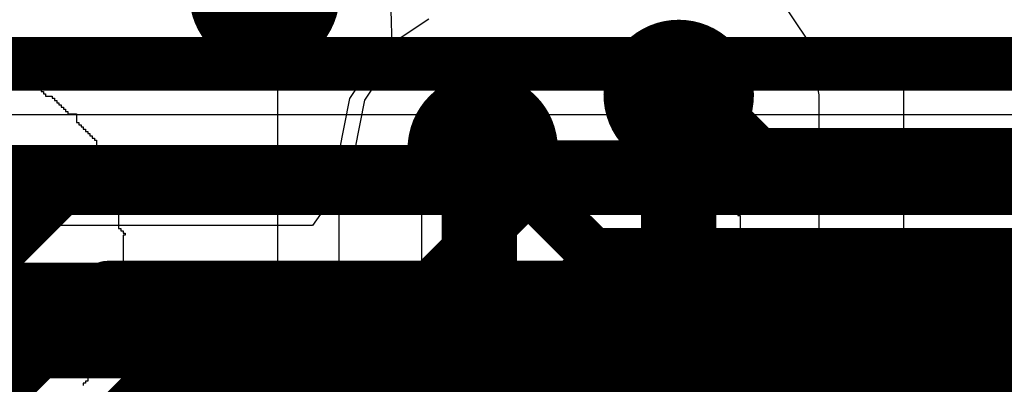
# Model space of a CAD drawing. Header units: millimetres. Extents: x -2 to 68, y -2 to 27.4.
# Tile 537 of 594: x 43.512 to 45.475, y 24.022 to 24.75. Entities that reach past the tile are written whole.
import ezdxf

# ---------------------------------------------------------------- set-up
doc = ezdxf.new("R2010")
doc.units = ezdxf.units.MM
for name, color, linetype in [('BottomLayer', 5, 'Continuous'), ('DrillGuide', 244, 'Continuous'), ('MidLayer1', 16, 'Continuous'), ('MidLayer2', 76, 'Continuous'), ('MidLayer3', 90, 'Continuous'), ('MidLayer4', 156, 'Continuous'), ('MidLayer5', 130, 'Continuous'), ('MidLayer6', 216, 'Continuous'), ('MidLayer8', 54, 'Continuous'), ('MultiLayer', 9, 'Continuous'), ('TopLayer', 1, 'Continuous'), ('TopOverlay', 2, 'Continuous'), ('ViaHoleLayer', 16, 'Continuous')]:
    doc.layers.add(name, color=color, linetype=linetype)

msp = doc.modelspace()

# ---------------------------------------------------------------- linework, layer by layer
at = {"layer": 'BottomLayer'}
for p, q in [((43.6039, 24.6735), (43.5287, 24.6586)), ((59.8079, 24.6735), (43.6039, 24.6735)), ((43.5287, 24.6586), (43.3989, 24.6603))]:
    msp.add_line(p, q, dxfattribs=at)
for points, const_width in [([(43.925, 24.8, 1), (44.075, 24.8, 1)], 0.15), ([(43.5789, 24.4186, 1), (43.6289, 24.4186, 1)], 0.05), ([(43.5789, 24.4186, 1), (43.6289, 24.4186, 1)], 0.05), ([(43.6618, 24.2186, 1), (43.7118, 24.2186, 1)], 0.05), ([(43.6618, 24.2186, 1), (43.7118, 24.2186, 1)], 0.05), ([(43.7446, 24.0186, 1), (43.7946, 24.0186, 1)], 0.05), ([(43.7446, 24.0186, 1), (43.7946, 24.0186, 1)], 0.05)]:
    msp.add_lwpolyline(points, format="xyb", close=True, dxfattribs=dict(at, const_width=const_width))
at = {"layer": 'BottomLayer', "const_width": 0.1}
for points in [[(43.0615, 23.8762), (43.6039, 24.4186)], [(43.6039, 24.4186), (59.8079, 24.4186)], [(43.1443, 23.6762), (43.6868, 24.2186)], [(43.6868, 24.2186), (59.7251, 24.2186)], [(43.2272, 23.4762), (43.7696, 24.0186)], [(43.7696, 24.0186), (59.6422, 24.0186)]]:
    msp.add_lwpolyline(points, dxfattribs=at)
at = {"layer": 'DrillGuide', "const_width": 0.05}
for points in [[(44.801, 24.5997, 1), (44.851, 24.5997, 1)], [(44.4102, 24.4917, 1), (44.4601, 24.4917, 1)]]:
    msp.add_lwpolyline(points, format="xyb", close=True, dxfattribs=at)
at = {"layer": 'MidLayer1'}
for p, q in [((45.0851, 24.707), (45.0243, 24.7979)), ((44.3279, 24.7507), (44.2369, 24.69)), ((45.1064, 24.5997), (45.0851, 24.707)), ((44.2301, 24.6832), (44.1693, 24.5922)), ((44.2369, 24.69), (44.2301, 24.6832)), ((44.1693, 24.5922), (44.148, 24.4849)), ((45.1064, 23.7511), (45.1064, 24.5997)), ((44.148, 24.4849), (44.148, 23.4583))]:
    msp.add_line(p, q, dxfattribs=at)
for points, const_width in [([(44.751, 24.5997, 1), (44.901, 24.5997, 1)], 0.15), ([(44.7885, 24.5997, 1), (44.8635, 24.5997, 1)], 0.075), ([(44.3602, 24.4917, 1), (44.5101, 24.4917, 1)], 0.15), ([(44.3977, 24.4917, 1), (44.4727, 24.4917, 1)], 0.075), ([(44.3909, 24.4849, 1), (44.4659, 24.4849, 1)], 0.075), ([(44.3909, 24.4849, 1), (44.4659, 24.4849, 1)], 0.075)]:
    msp.add_lwpolyline(points, format="xyb", close=True, dxfattribs=dict(at, const_width=const_width))
at = {"layer": 'MidLayer1', "const_width": 0.15}
for points in [[(44.826, 23.635), (44.826, 24.5997)], [(44.4284, 24.4849), (44.4352, 24.4917)], [(44.4284, 23.3346), (44.4284, 24.4849)]]:
    msp.add_lwpolyline(points, dxfattribs=at)
at = {"layer": 'MidLayer2'}
msp.add_line((43.4661, 24.1573), (55.6252, 24.1573), dxfattribs=at)
at = {"layer": 'MidLayer2', "const_width": 0.1}
for points in [[(42.5827, 24.658), (60.244, 24.658)], [(43.1171, 24.4122), (55.7308, 24.4122)]]:
    msp.add_lwpolyline(points, dxfattribs=at)
at = {"layer": 'MidLayer3', "const_width": 0.14}
for points in [[(42.8784, 24.43), (52.9326, 24.43)], [(42.991, 24.19), (52.6493, 24.19)]]:
    msp.add_lwpolyline(points, dxfattribs=at)
at = {"layer": 'MidLayer4', "const_width": 0.15}
msp.add_lwpolyline([(43.925, 24.8, 1), (44.075, 24.8, 1)], format="xyb", close=True, dxfattribs=at)
at = {"layer": 'MidLayer5', "const_width": 0.1}
for points in [[(43.3811, 24.6651), (55.5062, 24.6651)], [(43.3524, 23.2393), (44.572, 24.459)], [(44.572, 24.459), (55.4295, 24.459)], [(43.4352, 23.0393), (44.6549, 24.259)], [(44.6549, 24.259), (55.3466, 24.259)]]:
    msp.add_lwpolyline(points, dxfattribs=at)
at = {"layer": 'MidLayer5', "const_width": 0.05}
for points in [[(44.547, 24.459, 1), (44.597, 24.459, 1)], [(44.547, 24.459, 1), (44.597, 24.459, 1)], [(44.6299, 24.259, 1), (44.6799, 24.259, 1)], [(44.6299, 24.259, 1), (44.6799, 24.259, 1)]]:
    msp.add_lwpolyline(points, format="xyb", close=True, dxfattribs=at)
at = {"layer": 'MidLayer6'}
msp.add_line((55.0948, 24.4698), (42.8556, 24.4698), dxfattribs=at)
at = {"layer": 'MidLayer6', "const_width": 0.1}
msp.add_lwpolyline([(42.75, 24.2149), (55.0948, 24.2149)], dxfattribs=at)
at = {"layer": 'MidLayer8'}
msp.add_line((42.4679, 24.5603), (54.3546, 24.5603), dxfattribs=at)
at = {"layer": 'MultiLayer', "const_width": 0.15}
for points in [[(43.925, 24.8, 1), (44.075, 24.8, 1)], [(44.751, 24.5997, 1), (44.901, 24.5997, 1)], [(44.3602, 24.4917, 1), (44.5101, 24.4917, 1)]]:
    msp.add_lwpolyline(points, format="xyb", close=True, dxfattribs=at)
at = {"layer": 'TopLayer'}
for p, q in [((44.2507, 24.8219), (44.2549, 24.6719)), ((44.2549, 24.6719), (44.1997, 24.5892)), ((44.1997, 24.5892), (44.1803, 24.4917)), ((44.1803, 24.4917), (44.1854, 24.4658)), ((44.1854, 24.4658), (44.0955, 24.3388)), ((44.0955, 24.3388), (43.3983, 24.3388))]:
    msp.add_line(p, q, dxfattribs=at)
for points, const_width in [([(44.751, 24.5997, 1), (44.901, 24.5997, 1)], 0.15), ([(44.3602, 24.4917, 1), (44.5101, 24.4917, 1)], 0.15), ([(44.801, 24.5997, 1), (44.851, 24.5997, 1)], 0.05), ([(44.8438, 24.5997, 1), (44.8938, 24.5997, 1)], 0.05), ([(44.8438, 24.5997, 1), (44.8938, 24.5997, 1)], 0.05), ([(44.4102, 24.4917, 1), (44.4601, 24.4917, 1)], 0.05), ([(44.4217, 24.4917, 1), (44.4717, 24.4917, 1)], 0.05), ([(44.4217, 24.4917, 1), (44.4717, 24.4917, 1)], 0.05), ([(44.9596, 24.4839, 1), (45.0096, 24.4839, 1)], 0.05), ([(44.9596, 24.4839, 1), (45.0096, 24.4839, 1)], 0.05), ([(44.6295, 24.2839, 1), (44.6795, 24.2839, 1)], 0.05), ([(44.6295, 24.2839, 1), (44.6795, 24.2839, 1)], 0.05)]:
    msp.add_lwpolyline(points, format="xyb", close=True, dxfattribs=dict(at, const_width=const_width))
at = {"layer": 'TopLayer', "const_width": 0.1}
for points in [[(44.826, 24.5997), (44.8688, 24.5997)], [(44.8688, 24.5997), (44.9846, 24.4839)], [(44.4352, 24.4917), (44.4467, 24.4917)], [(44.4467, 24.4917), (44.6545, 24.2839)], [(44.9846, 24.4839), (49.7945, 24.4839)], [(44.6545, 24.2839), (49.7116, 24.2839)], [(43.2927, 24.0839), (49.6288, 24.0839)]]:
    msp.add_lwpolyline(points, dxfattribs=at)
at = {"layer": 'TopOverlay'}
for p, q in [((44.0267, 24.152), (44.0267, 24.668)), ((44.0267, 24.668), (44.5029, 24.668)), ((44.5029, 24.668), (44.5029, 24.6724)), ((44.5029, 24.6724), (44.5073, 24.6724)), ((44.5073, 24.6724), (44.5073, 24.668)), ((44.5073, 24.668), (44.5117, 24.668)), ((44.5117, 24.668), (44.5117, 24.6636)), ((44.5117, 24.6636), (44.5161, 24.6636)), ((44.5161, 24.6636), (44.5161, 24.6592)), ((45.2746, 23.8345), (45.2746, 24.668)), ((45.2746, 24.668), (45.2834, 24.668)), ((45.2834, 24.668), (45.2834, 24.6724)), ((45.2834, 24.6724), (45.2878, 24.6724)), ((45.2878, 24.6724), (45.2878, 24.668)), ((45.2878, 24.668), (45.5612, 24.668)), ((44.5161, 24.6592), (44.5867, 24.6592)), ((44.5867, 24.6592), (44.5867, 24.6503)), ((44.5867, 24.6503), (44.5955, 24.6503)), ((44.5955, 24.6503), (44.5955, 24.6459)), ((44.5955, 24.6459), (44.5999, 24.6459)), ((44.5999, 24.6459), (44.5999, 24.6503)), ((44.5999, 24.6503), (44.6352, 24.6503)), ((44.6352, 24.6503), (44.6352, 24.6459)), ((44.6352, 24.6459), (44.6396, 24.6459)), ((44.6396, 24.6459), (44.6396, 24.6415)), ((44.6396, 24.6415), (44.644, 24.6415)), ((44.644, 24.6415), (44.644, 24.6371)), ((43.4975, 24.6283), (43.5284, 24.6283)), ((43.5284, 24.6283), (43.5284, 24.6195)), ((44.644, 24.6371), (44.6705, 24.6371)), ((44.6705, 24.6371), (44.6705, 24.6327)), ((44.6705, 24.6327), (44.6749, 24.6327)), ((44.6749, 24.6327), (44.6749, 24.6283)), ((44.6749, 24.6283), (44.7014, 24.6283)), ((44.7014, 24.6283), (44.7014, 24.6239)), ((44.7014, 24.6239), (44.7058, 24.6239)), ((44.7058, 24.6239), (44.7058, 24.6195)), ((43.5284, 24.6195), (43.5328, 24.6195)), ((43.5328, 24.6195), (43.5328, 24.6151)), ((43.5328, 24.6151), (43.5504, 24.6151)), ((43.5504, 24.6151), (43.5504, 24.6107)), ((43.5504, 24.6107), (43.5548, 24.6107)), ((43.5548, 24.6107), (43.5548, 24.6062)), ((43.5548, 24.6062), (43.5592, 24.6062)), ((43.5592, 24.6062), (43.5592, 24.6018)), ((43.5592, 24.6018), (43.5636, 24.6018)), ((43.5636, 24.6018), (43.5636, 24.5974)), ((44.7058, 24.6195), (44.7102, 24.6195)), ((44.7102, 24.6195), (44.7102, 24.6151)), ((44.7102, 24.6151), (44.7234, 24.6151)), ((44.7234, 24.6151), (44.7234, 24.6107)), ((44.7234, 24.6107), (44.7278, 24.6107)), ((44.7278, 24.6107), (44.7278, 24.6062)), ((44.7278, 24.6062), (44.7455, 24.6062)), ((44.7455, 24.6062), (44.7455, 24.5974)), ((43.5636, 24.5974), (43.5769, 24.5974)), ((43.5769, 24.5974), (43.5769, 24.593)), ((43.5769, 24.593), (43.5813, 24.593)), ((43.5813, 24.593), (43.5813, 24.5886)), ((43.5813, 24.5886), (43.5857, 24.5886)), ((43.5857, 24.5886), (43.5857, 24.5842)), ((43.5857, 24.5842), (43.5901, 24.5842)), ((43.5901, 24.5842), (43.5901, 24.5798)), ((44.7455, 24.5974), (44.7631, 24.5974)), ((44.7631, 24.5974), (44.7631, 24.593)), ((44.7631, 24.593), (44.7675, 24.593)), ((44.7675, 24.593), (44.7675, 24.5886)), ((44.7675, 24.5886), (44.7719, 24.5886)), ((44.7719, 24.5886), (44.7719, 24.5842)), ((44.7719, 24.5842), (44.7895, 24.5842)), ((44.7895, 24.5842), (44.7895, 24.5754)), ((43.5901, 24.5798), (43.5945, 24.5798)), ((43.5945, 24.5798), (43.5945, 24.5754)), ((43.5945, 24.5754), (43.5989, 24.5754)), ((43.5989, 24.5754), (43.5989, 24.571)), ((43.5989, 24.571), (43.6033, 24.571)), ((43.6033, 24.571), (43.6033, 24.5666)), ((43.6033, 24.5666), (43.6077, 24.5666)), ((43.6077, 24.5666), (43.6077, 24.5622)), ((44.7895, 24.5754), (44.794, 24.5754)), ((44.794, 24.5754), (44.794, 24.571)), ((44.794, 24.571), (44.7984, 24.571)), ((44.7984, 24.571), (44.7984, 24.5666)), ((44.7984, 24.5666), (44.8028, 24.5666)), ((44.8028, 24.5666), (44.8028, 24.5622)), ((43.6077, 24.5622), (43.6254, 24.5622)), ((43.6254, 24.5622), (43.6254, 24.5445)), ((43.6254, 24.5445), (43.6298, 24.5445)), ((43.6298, 24.5445), (43.6298, 24.5401)), ((44.8028, 24.5622), (44.8072, 24.5622)), ((44.8072, 24.5622), (44.8072, 24.5577)), ((44.8072, 24.5577), (44.8116, 24.5577)), ((44.8116, 24.5577), (44.8116, 24.5533)), ((44.8116, 24.5533), (44.816, 24.5533)), ((44.816, 24.5533), (44.816, 24.5489)), ((44.816, 24.5489), (44.8204, 24.5489)), ((44.8204, 24.5489), (44.8204, 24.5445)), ((44.8204, 24.5445), (44.8381, 24.5445)), ((44.8381, 24.5445), (44.8381, 24.5401)), ((43.6298, 24.5401), (43.6342, 24.5401)), ((43.6342, 24.5401), (43.6342, 24.5357)), ((43.6342, 24.5357), (43.6386, 24.5357)), ((43.6386, 24.5357), (43.6386, 24.5313)), ((43.6386, 24.5313), (43.643, 24.5313)), ((43.643, 24.5313), (43.643, 24.5269)), ((43.643, 24.5269), (43.6474, 24.5269)), ((43.6474, 24.5269), (43.6474, 24.5225)), ((44.8381, 24.5401), (44.8425, 24.5401)), ((44.8425, 24.5401), (44.8425, 24.5357)), ((44.8425, 24.5357), (44.8469, 24.5357)), ((44.8469, 24.5357), (44.8469, 24.5313)), ((44.8469, 24.5313), (44.8513, 24.5313)), ((44.8513, 24.5313), (44.8513, 24.5136)), ((43.6474, 24.5225), (43.6518, 24.5225)), ((43.6518, 24.5225), (43.6518, 24.5181)), ((43.6518, 24.5181), (43.6562, 24.5181)), ((43.6562, 24.5181), (43.6562, 24.5136)), ((43.6562, 24.5136), (43.6607, 24.5136)), ((43.6607, 24.5136), (43.6607, 24.5092)), ((43.6607, 24.5092), (43.6651, 24.5092)), ((43.6651, 24.5092), (43.6651, 24.496)), ((44.8513, 24.5136), (44.8557, 24.5136)), ((44.8557, 24.5136), (44.8557, 24.5092)), ((44.8557, 24.5092), (44.8601, 24.5092)), ((44.8601, 24.5092), (44.8601, 24.5048)), ((44.8601, 24.5048), (44.8645, 24.5048)), ((44.8645, 24.5048), (44.8645, 24.5004)), ((43.6651, 24.496), (43.6695, 24.496)), ((43.6695, 24.496), (43.6695, 24.4916)), ((43.6695, 24.4916), (43.6739, 24.4916)), ((43.6739, 24.4916), (43.6739, 24.4872)), ((43.6739, 24.4872), (43.6783, 24.4872)), ((43.6783, 24.4872), (43.6783, 24.4695)), ((44.8645, 24.5004), (44.8689, 24.5004)), ((44.8689, 24.5004), (44.8689, 24.496)), ((44.8689, 24.496), (44.8733, 24.496)), ((44.8733, 24.496), (44.8733, 24.4916)), ((44.8733, 24.4916), (44.8777, 24.4916)), ((44.8777, 24.4916), (44.8777, 24.4872)), ((44.8777, 24.4872), (44.8822, 24.4872)), ((44.8822, 24.4872), (44.8822, 24.4828)), ((43.6783, 24.4695), (43.6871, 24.4695)), ((43.6871, 24.4695), (43.6871, 24.4387)), ((44.8822, 24.4828), (44.8866, 24.4828)), ((44.8866, 24.4828), (44.8866, 24.4784)), ((44.8866, 24.4784), (44.8954, 24.4784)), ((44.8954, 24.4784), (44.8954, 24.4607)), ((44.8954, 24.4607), (44.8998, 24.4607)), ((44.8998, 24.4607), (44.8998, 24.4563)), ((44.8998, 24.4563), (44.9042, 24.4563)), ((44.9042, 24.4563), (44.9042, 24.4387)), ((43.6871, 24.4387), (43.6959, 24.4387)), ((43.6959, 24.4387), (43.6959, 24.4343)), ((43.6959, 24.4343), (43.7003, 24.4343)), ((43.7003, 24.4343), (43.7003, 24.4166)), ((44.3177, 24.4343), (44.3133, 24.4343)), ((44.3133, 24.4343), (44.3133, 23.7508)), ((44.4765, 24.4387), (44.3177, 24.4387)), ((44.3177, 24.4387), (44.3177, 24.4343)), ((44.4765, 24.4343), (44.4765, 24.4387)), ((44.4809, 24.4343), (44.4765, 24.4343)), ((44.4809, 24.4299), (44.4809, 24.4343)), ((44.4853, 24.4299), (44.4809, 24.4299)), ((44.4853, 24.4255), (44.4853, 24.4299)), ((44.5338, 24.4255), (44.4853, 24.4255)), ((44.5338, 24.4166), (44.5338, 24.4255)), ((44.9042, 24.4387), (44.913, 24.4387)), ((44.913, 24.4387), (44.913, 24.4343)), ((44.913, 24.4343), (44.9174, 24.4343)), ((44.9174, 24.4343), (44.9174, 24.4166)), ((43.7003, 24.4166), (43.6959, 24.4166)), ((43.6959, 24.4166), (43.6959, 24.4122)), ((43.6959, 24.4122), (43.7003, 24.4122)), ((43.7003, 24.4122), (43.7003, 24.4078)), ((43.7003, 24.4078), (43.7048, 24.4078)), ((43.7048, 24.4078), (43.7048, 24.4034)), ((44.5514, 24.4166), (44.5338, 24.4166)), ((44.5514, 24.4122), (44.5514, 24.4166)), ((44.5558, 24.4122), (44.5514, 24.4122)), ((44.5558, 24.4078), (44.5558, 24.4122)), ((44.5602, 24.4078), (44.5558, 24.4078)), ((44.5602, 24.4034), (44.5602, 24.4078)), ((44.9174, 24.4166), (44.9218, 24.4166)), ((44.9218, 24.4166), (44.9218, 24.4122)), ((44.9218, 24.4122), (44.9263, 24.4122)), ((44.9263, 24.4122), (44.9263, 24.3946)), ((43.7048, 24.4034), (43.7092, 24.4034)), ((43.7092, 24.4034), (43.7092, 24.3593)), ((44.5779, 24.4034), (44.5602, 24.4034)), ((44.5779, 24.3946), (44.5779, 24.4034)), ((44.5955, 24.3946), (44.5779, 24.3946)), ((44.5955, 24.3902), (44.5955, 24.3946)), ((44.5999, 24.3902), (44.5955, 24.3902)), ((44.5999, 24.3858), (44.5999, 24.3902)), ((44.6043, 24.3858), (44.5999, 24.3858)), ((44.6043, 24.3814), (44.6043, 24.3858)), ((44.9263, 24.3946), (44.9351, 24.3946)), ((44.9351, 24.3946), (44.9351, 24.3858)), ((44.9351, 24.3858), (44.9395, 24.3858)), ((44.9395, 24.3858), (44.9395, 24.3814)), ((44.6088, 24.3814), (44.6043, 24.3814)), ((44.6088, 24.3769), (44.6088, 24.3814)), ((44.6132, 24.3769), (44.6088, 24.3769)), ((44.6132, 24.3725), (44.6132, 24.3769)), ((44.6176, 24.3725), (44.6132, 24.3725)), ((44.6176, 24.3549), (44.6176, 24.3725)), ((44.9395, 24.3814), (44.9351, 24.3814)), ((44.9351, 24.3814), (44.9351, 24.3681)), ((44.9351, 24.3681), (44.9395, 24.3681)), ((44.9395, 24.3681), (44.9395, 24.3637)), ((43.7092, 24.3593), (43.7092, 24.3549)), ((43.7092, 24.3549), (43.7092, 24.3328)), ((44.622, 24.3549), (44.6176, 24.3549)), ((44.622, 24.3505), (44.622, 24.3549)), ((44.6308, 24.3505), (44.622, 24.3505)), ((44.6308, 24.3417), (44.6308, 24.3505)), ((44.9395, 24.3637), (44.9439, 24.3637)), ((44.9439, 24.3637), (44.9439, 24.3593)), ((44.9439, 24.3593), (44.9483, 24.3593)), ((44.9483, 24.3593), (44.9483, 24.3328)), ((43.7092, 24.3328), (43.7136, 24.3328)), ((43.7136, 24.3328), (43.7136, 24.3284)), ((43.7136, 24.3284), (43.718, 24.3284)), ((43.718, 24.3284), (43.718, 24.324)), ((44.6396, 24.3417), (44.6308, 24.3417)), ((44.6396, 24.324), (44.6396, 24.3417)), ((44.9483, 24.3328), (44.9527, 24.3328)), ((44.9527, 24.3328), (44.9527, 24.3284)), ((44.9527, 24.3284), (44.9571, 24.3284)), ((44.9571, 24.3284), (44.9571, 24.2799)), ((43.718, 24.324), (43.7224, 24.324)), ((43.7224, 24.3196), (43.718, 24.3196)), ((43.718, 24.3196), (43.718, 24.2358)), ((43.7224, 24.324), (43.7224, 24.3196)), ((44.644, 24.324), (44.6396, 24.324)), ((44.644, 24.3196), (44.644, 24.324)), ((44.6484, 24.3196), (44.644, 24.3196)), ((44.6484, 24.3152), (44.6484, 24.3196)), ((44.6528, 24.3152), (44.6484, 24.3152)), ((44.6528, 24.302), (44.6528, 24.3152)), ((44.6484, 24.2976), (44.6484, 24.302)), ((44.6484, 24.302), (44.6528, 24.302)), ((44.6528, 24.2976), (44.6484, 24.2976)), ((44.6528, 24.2888), (44.6528, 24.2976)), ((44.6617, 24.2888), (44.6528, 24.2888)), ((44.6617, 24.2358), (44.6617, 24.2888)), ((44.9571, 24.2799), (44.9659, 24.2799)), ((44.9659, 24.2799), (44.9659, 24.2755)), ((44.9659, 24.2755), (44.9703, 24.2755)), ((44.9703, 24.2755), (44.9703, 24.205)), ((43.718, 24.2358), (43.7224, 24.2358)), ((43.7224, 24.2314), (43.718, 24.2314)), ((43.718, 24.2314), (43.718, 24.227)), ((43.7224, 24.2358), (43.7224, 24.2314)), ((44.6705, 24.2358), (44.6617, 24.2358)), ((44.6705, 24.227), (44.6705, 24.2358)), ((43.7136, 24.2226), (43.7092, 24.2226)), ((43.7092, 24.2226), (43.7092, 24.1653)), ((43.718, 24.227), (43.7136, 24.227)), ((43.7136, 24.227), (43.7136, 24.2226)), ((44.6749, 24.227), (44.6705, 24.227)), ((44.6705, 23.9624), (44.6705, 24.2226)), ((44.6705, 24.2226), (44.6749, 24.2226)), ((44.6749, 24.2226), (44.6749, 24.227)), ((44.9703, 24.205), (44.9659, 24.205)), ((44.9659, 24.205), (44.9659, 24.2006)), ((44.9659, 24.2006), (44.9703, 24.2006)), ((44.9703, 24.2006), (44.9703, 24.1961)), ((44.9703, 24.1961), (44.9748, 24.1961)), ((44.9748, 24.1961), (44.9748, 24.1917)), ((44.9748, 24.1917), (44.9792, 24.1917)), ((44.9792, 24.1917), (44.9792, 24.0153)), ((43.7003, 24.1565), (43.6959, 24.1565)), ((43.6959, 24.1565), (43.6959, 24.1476)), ((43.7048, 24.1609), (43.7003, 24.1609)), ((43.7003, 24.1609), (43.7003, 24.1565)), ((43.7092, 24.1653), (43.7048, 24.1653)), ((43.7048, 24.1653), (43.7048, 24.1609)), ((44.0267, 24.1476), (44.0267, 24.152)), ((43.6959, 24.1476), (43.7003, 24.1476)), ((43.7003, 24.1344), (43.6959, 24.1344)), ((43.6959, 24.1344), (43.6959, 24.13)), ((43.7003, 24.1476), (43.7003, 24.1344)), ((44.0267, 23.517), (44.0267, 24.1476)), ((43.6915, 24.1256), (43.6871, 24.1256)), ((43.6871, 24.1256), (43.6871, 24.0991)), ((43.6959, 24.13), (43.6915, 24.13)), ((43.6915, 24.13), (43.6915, 24.1256)), ((43.6871, 24.0991), (43.6783, 24.0991)), ((43.6783, 24.0991), (43.6783, 24.0815)), ((43.6695, 24.0727), (43.6651, 24.0727)), ((43.6651, 24.0727), (43.6651, 24.055)), ((43.6739, 24.0771), (43.6695, 24.0771)), ((43.6695, 24.0771), (43.6695, 24.0727)), ((43.6783, 24.0815), (43.6739, 24.0815)), ((43.6739, 24.0815), (43.6739, 24.0771)), ((43.6651, 24.055), (43.6562, 24.055)), ((43.6562, 24.055), (43.6562, 24.0462)), ((43.6562, 24.0462), (43.6474, 24.0462)), ((43.6474, 24.0462), (43.6474, 24.0286)), ((43.643, 24.0242), (43.6386, 24.0242)), ((43.6386, 24.0242), (43.6386, 24.0198)), ((43.6474, 24.0286), (43.643, 24.0286)), ((43.643, 24.0286), (43.643, 24.0242))]:
    msp.add_line(p, q, dxfattribs=at)
at = {"layer": 'ViaHoleLayer', "const_width": 0.05}
for points in [[(44.801, 24.5997, 1), (44.851, 24.5997, 1)], [(44.4102, 24.4917, 1), (44.4601, 24.4917, 1)]]:
    msp.add_lwpolyline(points, format="xyb", close=True, dxfattribs=at)

doc.saveas('drawing.dxf')
